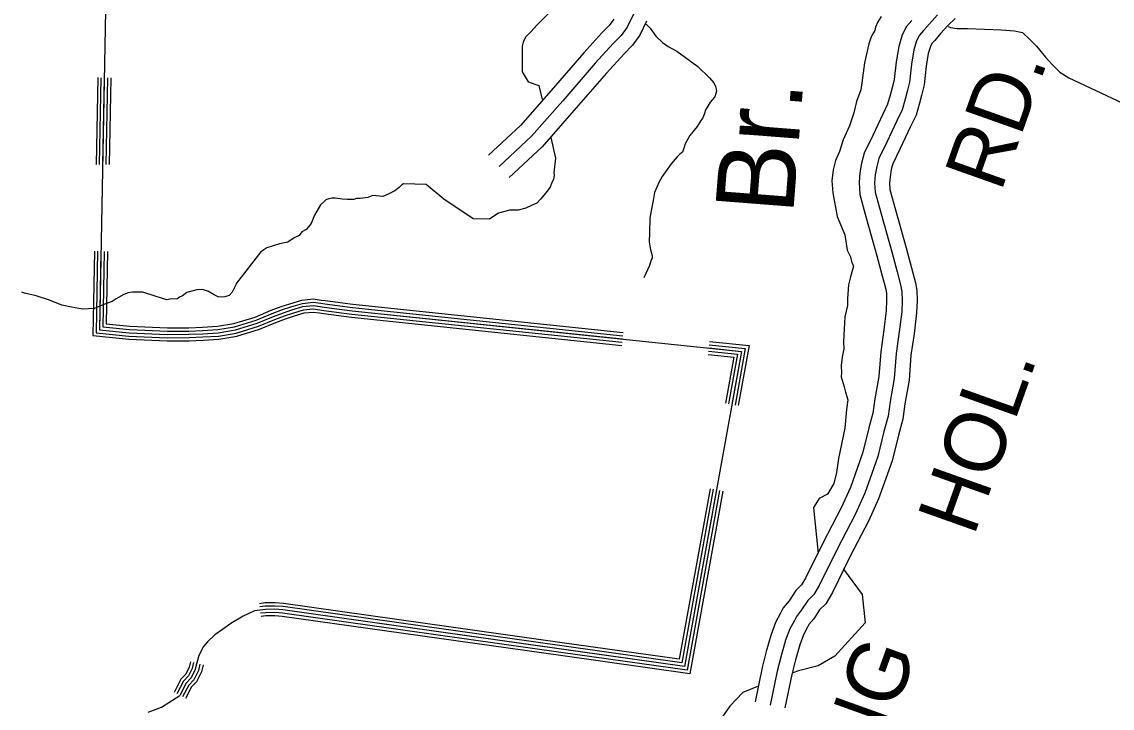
# Model space of a CAD drawing. Extents: x 1551132 to 1791609, y 378168 to 563823.
# Drawn here: x 1586338 to 1592970, y 427112 to 431287 of the extents above; entities that cross this region are included whole.
import ezdxf

# ---------------------------------------------------------------- set-up
doc = ezdxf.new("R2010")
doc.units = 0
for name, color, linetype in [('DESIGN - DRAINAGE - Bridges and Cross Drains Size Text', 7, 'Continuous'), ('DESIGN - ROW - Right-of-Way and Easement Labels', 7, 'Continuous'), ('DESIGN - TRANSPORTATION - Text', 7, 'Continuous'), ('SURVEY - DRAINAGE - Natural Features', 7, 'Continuous'), ('SURVEY - PROPERTY - Owners', 7, 'Continuous')]:
    doc.layers.add(name, color=color, linetype=linetype)

msp = doc.modelspace()

# ---------------------------------------------------------------- linework, layer by layer
at = {"layer": 'DESIGN - TRANSPORTATION - Text'}
for points in [[(1589547.287, 431343.708), (1589472.706, 431268.322), (1589434.39, 431226.638), (1589404.157, 431196.887), (1589396.032, 431180.953), (1589387.891, 431163.011), (1589381.691, 431139.052), (1589382.124, 431136.56), (1589381.658, 430982.631), (1589417.39, 430923.063), (1589482.897, 430899.237), (1589502.163, 430815.36)], [(1591563.948, 431320.075), (1591543.682, 431286.241), (1591529.424, 431254.34), (1591525.258, 431234.364), (1591513.858, 431213.405), (1591502.958, 431196.547), (1591490.6, 431152.62), (1591463.676, 431038.792), (1591446.668, 430916.864), (1591440.301, 430872.888), (1591413.743, 430803.086), (1591399.169, 430733.168), (1591372.536, 430655.357), (1591333.845, 430569.647), (1591311.262, 430497.803), (1591286.829, 430443.985), (1591272.363, 430386.075), (1591263.813, 430320.107), (1591271.188, 430245.997), (1591297.987, 430103.659), (1591343.019, 429991.182), (1591358.236, 429898.987), (1591377.868, 429856.778), (1591383.635, 429828.711), (1591397.385, 429800.568), (1591378.868, 429736.692), (1591366.46, 429686.774), (1591359.777, 429604.78), (1591359.41, 429560.754), (1591342.861, 429492.852), (1591340.244, 429418.833), (1591335.594, 429340.823), (1591337.244, 429298.78), (1591326.819, 429246.837), (1591322.403, 429196.844), (1591324.036, 429152.801), (1591321.819, 429126.801), (1591339.894, 429066.149), (1591346.969, 429034.306), (1591361.11, 428988.322), (1591354.035, 428928.179), (1591343.427, 428814.976), (1591304.536, 428631.013), (1591293.928, 428546.11), (1591276.245, 428478.892), (1591237.921, 428413.082), (1591187.747, 428387.514), (1591177.614, 428371.597), (1591153.323, 428333.788), (1591152.398, 428331.288)], [(1590135.265, 431273.239), (1590159.34, 431248.705), (1590194.914, 431200.363), (1590234.563, 431161.978), (1590268.337, 431137.661), (1590322.061, 431109.16), (1590449.199, 431015.958), (1590520.573, 430947.273), (1590546.305, 430917.022), (1590558.097, 430892.905), (1590561.955, 430876.854), (1590563.855, 430864.829), (1590559.738, 430850.862), (1590553.58, 430830.903), (1590525.339, 430799.136), (1590511.131, 430773.243), (1590494.923, 430747.367), (1590490.773, 430729.4), (1590480.565, 430703.475), (1590468.44, 430687.566), (1590446.141, 430649.748), (1590401.725, 430596.105), (1590373.317, 430544.329), (1590365.101, 430518.386), (1590356.909, 430494.444), (1590340.826, 430482.577), (1590324.702, 430466.71), (1590288.361, 430423.009), (1590253.987, 430375.283), (1590233.754, 430345.448), (1590213.471, 430309.606), (1590203.28, 430285.68), (1590186.988, 430249.804), (1590178.58, 430199.845), (1590166.072, 430137.918), (1590157.689, 430091.958), (1590154.956, 430003.931), (1590154.506, 429949.896), (1590162.089, 429899.795), (1590167.913, 429879.728), (1590171.763, 429861.686), (1590171.663, 429849.677), (1590165.58, 429839.727), (1590155.305, 429805.793), (1590120.698, 429730.057)], [(1591971.697, 431258.499), (1591986.097, 431252.34), (1592026.012, 431245.973), (1592089.978, 431247.398), (1592295.756, 431237.548), (1592375.654, 431232.831), (1592423.536, 431222.398), (1592467.169, 431181.98), (1592508.784, 431139.579), (1592564.191, 431073.036), (1592603.782, 431026.651), (1592651.356, 430980.192), (1592707.03, 430945.674), (1593033.522, 430792.645)], [(1589555.378, 430583.638), (1589584.136, 430458.426), (1589573.694, 430368.299)], [(1589573.694, 430368.299), (1589576.078, 430354.523), (1589571.861, 430328.548), (1589561.72, 430310.622), (1589551.478, 430280.696), (1589525.212, 430246.912), (1589492.921, 430209.178), (1589470.722, 430183.36), (1589442.647, 430171.602), (1589404.523, 430153.935), (1589356.458, 430142.351), (1589304.484, 430140.817), (1589276.443, 430133.067), (1589236.385, 430123.417), (1589184.128, 430087.866), (1589181.895, 430087.108)], [(1589181.895, 430087.108), (1589083.897, 430089.099), (1588905.243, 430208.236), (1588798.046, 430297.588), (1588658.941, 430301.163), (1588650.449, 430295.604), (1588632.325, 430279.762), (1588606.184, 430259.978), (1588566.026, 430238.328), (1588533.935, 430224.603), (1588474.028, 430231.144), (1588441.954, 430219.427), (1588395.922, 430211.835), (1588373.939, 430212.027), (1588357.906, 430206.169), (1588319.932, 430206.51), (1588287.974, 430208.802), (1588244.059, 430215.194), (1588224.076, 430215.377), (1588206.043, 430209.535), (1588188.002, 430203.693), (1588175.91, 430191.793), (1588153.778, 430173.976), (1588119.27, 430110.249), (1588098.87, 430060.398), (1588082.712, 430040.531), (1588068.596, 430024.647), (1588040.48, 430008.888), (1588024.314, 429987.021), (1587994.214, 429973.279), (1587956.032, 429947.603), (1587905.967, 429936.045), (1587827.827, 429912.727), (1587792.886, 429888.193), (1587644.789, 429697.03)], [(1587644.789, 429697.03), (1587642.514, 429691.871), (1587618.123, 429642.062), (1587599.965, 429622.211), (1587573.916, 429614.436), (1587553.916, 429612.611), (1587531.95, 429614.811), (1587508.067, 429627.036), (1587470.285, 429649.387), (1587442.369, 429657.645), (1587428.403, 429659.77), (1587402.386, 429656.004), (1587380.354, 429650.195), (1587342.296, 429640.528), (1587316.155, 429620.753), (1587298.097, 429612.911), (1587280.014, 429601.06), (1587248.04, 429601.352), (1587220.007, 429595.594), (1587156.226, 429616.177), (1587074.511, 429642.928), (1587040.537, 429643.236), (1587010.554, 429643.503), (1586984.53, 429637.736), (1586958.464, 429627.961), (1586912.281, 429602.36), (1586888.165, 429586.568), (1586830.025, 429565.076), (1586779.884, 429543.509), (1586707.903, 429540.15), (1586640.046, 429550.767), (1586582.189, 429563.292), (1586506.499, 429593.993), (1586424.776, 429620.744), (1586354.961, 429637.377), (1586338.17, 429642.944)], [(1591152.398, 428331.288), (1591181.264, 428053.839), (1591181.93, 428053.431)], [(1591332.785, 427960.57), (1591336.11, 427958.528), (1591449.265, 427803.641), (1591467.132, 427630.878), (1591282.511, 427428.339), (1591181.263, 427368.763), (1591062.149, 427338.978), (1591027.2, 427326.395)], [(1590812.83, 427244.551), (1590722.69, 427207.916), (1590645.267, 427124.523), (1590573.802, 427023.245), (1590549.978, 426916.017), (1590544.019, 426844.532)]]:
    msp.add_lwpolyline(points, dxfattribs=at)
at = {"layer": 'SURVEY - DRAINAGE - Natural Features'}
for points in [[(1586906.693, 434488.297), (1586810.117, 429414.288), (1586991.438, 429395.655), (1587222.932, 429385.746), (1587354.796, 429386.388), (1587438.802, 429390.247), (1587532.842, 429395.863), (1587637.164, 429413.214), (1587770.044, 429453.865), (1587868.992, 429495.383), (1587929.491, 429517.859), (1587979.856, 429534.592), (1588048.296, 429554.868), (1588110.386, 429561.293), (1588178.068, 429551.56), (1588347.314, 429529.226), (1590714.417, 429282.696), (1590368.191, 427365.837), (1587925.656, 427710.37), (1587877.791, 427713.586), (1587819.842, 427713.07), (1587753.702, 427704.744), (1587684.962, 427672.468), (1587609.88, 427626.342), (1587559.048, 427591.608), (1587512.274, 427558.765), (1587467.234, 427515.872), (1587442.517, 427486.48), (1587415.193, 427433.129), (1587402.052, 427387.427), (1587393.052, 427347.618), (1587367.777, 427296.217), (1587337.02, 427264.974), (1587298.562, 427190.097)], [(1586906.693, 434488.297), (1586810.117, 429414.288), (1586991.438, 429395.655), (1587222.932, 429385.746), (1587354.796, 429386.388), (1587438.802, 429390.247), (1587532.842, 429395.863), (1587637.164, 429413.214), (1587770.044, 429453.865), (1587868.992, 429495.383), (1587929.491, 429517.859), (1587979.856, 429534.592), (1588048.296, 429554.868), (1588110.386, 429561.293), (1588178.068, 429551.56), (1588347.314, 429529.226), (1590714.417, 429282.696), (1590368.191, 427365.837), (1587925.656, 427710.37), (1587877.791, 427713.586), (1587819.842, 427713.07), (1587753.702, 427704.744), (1587684.962, 427672.468), (1587609.88, 427626.342), (1587559.048, 427591.608), (1587512.274, 427558.765), (1587467.234, 427515.872), (1587442.517, 427486.48), (1587415.193, 427433.129), (1587402.052, 427387.427), (1587393.052, 427347.618), (1587367.777, 427296.217), (1587337.02, 427264.974), (1587298.562, 427190.097)], [(1586800.301, 430947.829), (1586790.251, 430419.915)], [(1586819.293, 430947.47), (1586809.243, 430419.557)], [(1586839.292, 430947.087), (1586829.242, 430419.173)], [(1586859.292, 430946.704), (1586849.242, 430418.79)], [(1586879.283, 430946.329), (1586869.233, 430418.415)], [(1586780.201, 429891.993), (1586770.443, 429379.163), (1586988.604, 429356.737), (1587222.19, 429346.745), (1587355.787, 429347.395), (1587440.86, 429351.296), (1587537.216, 429357.054), (1587646.106, 429375.163), (1587783.327, 429417.139), (1587883.333, 429459.107), (1587942.432, 429481.058), (1587991.548, 429497.383), (1588055.904, 429516.45), (1588109.611, 429522), (1588147.744, 429516.525)], [(1586799.192, 429891.634), (1586789.767, 429396.271), (1586989.988, 429375.696), (1587222.549, 429365.746), (1587355.304, 429366.388), (1587439.86, 429370.271), (1587535.083, 429375.963), (1587641.747, 429393.705), (1587776.853, 429435.031), (1587876.35, 429476.782), (1587936.124, 429498.991), (1587985.848, 429515.509), (1588052.196, 429535.167), (1588109.986, 429541.143), (1588150.452, 429535.326)], [(1586819.192, 429891.251), (1586810.117, 429414.288), (1586991.438, 429395.655), (1587222.932, 429385.746), (1587354.796, 429386.388), (1587438.802, 429390.247), (1587532.842, 429395.863), (1587637.164, 429413.214), (1587770.044, 429453.865), (1587868.992, 429495.383), (1587929.491, 429517.859), (1587979.856, 429534.592), (1588048.296, 429554.868), (1588110.386, 429561.293), (1588153.294, 429555.126)], [(1586839.191, 429890.868), (1586830.466, 429432.306), (1586992.888, 429415.614), (1587223.316, 429405.747), (1587354.287, 429406.389), (1587437.744, 429410.222), (1587530.6, 429415.764), (1587632.581, 429432.723), (1587763.236, 429472.699), (1587861.634, 429513.983), (1587922.858, 429536.726), (1587973.865, 429553.676), (1588044.396, 429574.568), (1588110.786, 429581.444), (1588156.135, 429574.927)], [(1586859.183, 429890.493), (1586850.808, 429450.314), (1586994.338, 429435.564), (1587223.691, 429425.747), (1587353.779, 429426.381), (1587436.694, 429430.189), (1587528.358, 429435.665), (1587627.989, 429452.24), (1587756.42, 429491.524), (1587854.284, 429532.592), (1587916.216, 429555.601), (1587967.865, 429572.76), (1588040.488, 429594.277), (1588111.187, 429601.594), (1588158.985, 429594.719)], [(1588158.994, 429594.719), (1588183.535, 429591.186), (1588352.006, 429568.952), (1589994.784, 429397.857)], [(1588150.444, 429535.326), (1588175.335, 429531.742), (1588344.973, 429509.359), (1589988.567, 429338.18)], [(1588153.294, 429555.126), (1588178.068, 429551.56), (1588347.314, 429529.226), (1589990.642, 429358.072)], [(1588156.144, 429574.927), (1588180.802, 429571.377), (1588349.656, 429549.093), (1589992.717, 429377.965)], [(1588147.736, 429516.525), (1588172.735, 429512.925), (1588342.739, 429490.491), (1589986.601, 429319.28)], [(1590519.93, 429343.164), (1590761.441, 429318.014), (1590695.426, 428952.512)], [(1590511.747, 429264.587), (1590668.568, 429248.262), (1590617.686, 428966.554)], [(1590513.713, 429283.487), (1590690.901, 429265.037), (1590636.377, 428963.179)], [(1590515.788, 429303.38), (1590714.417, 429282.696), (1590656.06, 428959.621)], [(1590517.863, 429323.272), (1590737.933, 429300.355), (1590675.743, 428956.062)], [(1590601.577, 428432.907), (1590400.715, 427320.853), (1589613.575, 427431.88)], [(1590581.895, 428436.457), (1590384.448, 427343.345), (1589616.367, 427451.689)], [(1590562.212, 428440.015), (1590368.191, 427365.837), (1589619.158, 427471.489)], [(1590542.529, 428443.574), (1590351.933, 427388.329), (1589621.95, 427491.29)], [(1590523.838, 428446.949), (1590336.483, 427409.697), (1589624.608, 427510.107)], [(1589624.608, 427510.107), (1587929.69, 427749.187), (1587878.924, 427752.596), (1587817.226, 427752.046), (1587783.46, 427747.795)], [(1589621.95, 427491.29), (1587927.723, 427730.278), (1587878.374, 427733.595), (1587818.5, 427733.062), (1587785.826, 427728.945)], [(1589619.158, 427471.489), (1587925.656, 427710.37), (1587877.791, 427713.586), (1587819.842, 427713.07), (1587788.326, 427709.103)], [(1589616.367, 427451.689), (1587923.59, 427690.461), (1587877.207, 427693.577), (1587821.184, 427693.077), (1587790.826, 427689.261)], [(1589613.575, 427431.88), (1587921.515, 427670.56), (1587876.624, 427673.577), (1587822.525, 427673.093), (1587793.318, 427669.418)], [(1587363.519, 427393.853), (1587356.028, 427360.702), (1587335.562, 427319.084), (1587305.054, 427288.091), (1587263.871, 427207.914)], [(1587382.052, 427389.661), (1587374.061, 427354.326), (1587351.261, 427307.942), (1587320.629, 427276.833), (1587280.771, 427199.239)], [(1587401.56, 427385.252), (1587393.052, 427347.618), (1587367.777, 427296.217), (1587337.02, 427264.974), (1587298.562, 427190.097)], [(1587421.068, 427380.844), (1587412.043, 427340.909), (1587384.294, 427284.491), (1587353.411, 427253.115), (1587316.354, 427180.955)], [(1587440.576, 427376.435), (1587431.026, 427334.201), (1587400.818, 427272.758), (1587369.811, 427241.265), (1587334.145, 427171.822)], [(1587107.267, 427088.653), (1587188.182, 427117.862), (1587298.562, 427190.097)], [(1587107.267, 427088.653), (1587188.182, 427117.862), (1587298.562, 427190.097)]]:
    msp.add_lwpolyline(points, dxfattribs=at)
at = {"layer": 'SURVEY - PROPERTY - Owners'}
for points in [[(1590058.125, 431333.674), (1590019.485, 431253.964), (1589983.094, 431204.262), (1589934.711, 431154.661), (1589825.797, 431035.558), (1589628.027, 430807.185), (1589438.356, 430590.738), (1589240.961, 430406.391)], [(1591906.79, 431329.1), (1591858.375, 431275.499), (1591822.051, 431233.798), (1591797.843, 431205.997), (1591780.102, 431171.771), (1591763.11, 431116.245), (1591748.411, 431030.317), (1591737.494, 430920.348), (1591723.028, 430862.438), (1591710.653, 430816.52), (1591692.128, 430752.643), (1591659.587, 430684.892), (1591598.547, 430555.355), (1591549.756, 430455.727), (1591537.365, 430407.801), (1591528.932, 430355.841), (1591524.54, 430307.848), (1591528.065, 430251.78), (1591564.939, 430119.368), (1591628.963, 429888.637), (1591661.92, 429766.268), (1591685.186, 429679.999), (1591690.878, 429643.923), (1591692.444, 429591.871), (1591689.878, 429523.853), (1591674.87, 429401.908), (1591655.787, 429269.988), (1591644.528, 429117.992), (1591619.379, 428978.122), (1591606.637, 428888.178), (1591581.871, 428794.342), (1591544.63, 428642.571), (1591507.79, 428538.835), (1591464.815, 428419.14), (1591405.783, 428289.587), (1591296.094, 428078.431), (1591188.338, 427859.251), (1591155.897, 427803.507), (1591119.623, 427767.806), (1591081.174, 427710.113), (1591048.866, 427670.379), (1591036.675, 427646.47), (1591008.259, 427594.693), (1590983.693, 427524.867), (1590956.927, 427431.047), (1590932.169, 427337.203), (1590890.478, 427131.44)], [(1589938.361, 431302.782), (1589910.954, 431265.339), (1589866.155, 431219.413), (1589755.357, 431098.251), (1589556.928, 430869.128), (1589370.549, 430656.431), (1589176.604, 430475.31)], [(1590138.032, 431290.565), (1590097.524, 431207.004), (1590052.492, 431145.503), (1590000.66, 431092.368), (1589893.562, 430975.248), (1589696.417, 430747.6), (1589503.579, 430527.536), (1589302.867, 430340.098)], [(1591750.952, 431295.724), (1591719.328, 431259.415), (1591692.445, 431207.555), (1591671.187, 431138.078), (1591654.913, 431042.943), (1591644.346, 430936.515), (1591631.763, 430886.139), (1591619.847, 430841.921), (1591603.747, 430786.419), (1591574.439, 430725.401), (1591513.557, 430596.189), (1591460.867, 430488.603), (1591444.992, 430427.201), (1591435.334, 430367.708), (1591429.984, 430309.198), (1591434.584, 430236.005), (1591474.091, 430094.109), (1591538.015, 429863.77), (1591570.881, 429741.725), (1591592.838, 429660.315), (1591596.813, 429635.122), (1591598.105, 429592.23), (1591595.805, 429531.403), (1591581.405, 429414.417), (1591561.997, 429280.23), (1591550.856, 429129.851), (1591526.264, 428993.08), (1591514.056, 428906.887), (1591490.498, 428817.609), (1591454.191, 428669.655), (1591418.992, 428570.544), (1591377.393, 428454.683), (1591320.994, 428330.896), (1591211.938, 428120.974), (1591105.182, 427903.827), (1591080.757, 427861.851), (1591046.558, 427828.191), (1591005.193, 427766.131), (1590969.41, 427722.113), (1590953.327, 427690.579), (1590921.878, 427633.286), (1590893.803, 427553.476), (1590865.996, 427456.015), (1590840.304, 427358.612), (1590798.064, 427150.165)], [(1592015.046, 431308.375), (1591972.314, 431266.315), (1591926.231, 431215.297), (1591890.449, 431174.221), (1591873.374, 431154.612), (1591864.425, 431137.345), (1591851.541, 431095.236), (1591838.358, 431018.175), (1591827.1, 430904.789), (1591810.826, 430839.637), (1591798.009, 430792.078), (1591777.151, 430720.151), (1591741.494, 430645.916), (1591680.312, 430516.071), (1591635.271, 430424.101), (1591626.23, 430389.142), (1591618.971, 430344.424), (1591615.505, 430306.557), (1591617.996, 430266.956), (1591652.329, 430143.661), (1591716.461, 429912.563), (1591749.501, 429789.877), (1591774.026, 429698.932), (1591781.367, 429652.39), (1591783.2, 429591.521), (1591780.375, 429516.586), (1591764.776, 429389.874), (1591746.009, 429260.129), (1591734.635, 429106.584), (1591708.952, 428963.73), (1591695.702, 428870.177), (1591669.778, 428771.958), (1591631.637, 428616.521), (1591593.213, 428508.326), (1591548.914, 428384.948), (1591487.357, 428249.844), (1591377.051, 428037.505), (1591268.336, 427816.374), (1591228.179, 427747.381), (1591189.913, 427709.713), (1591154.264, 427656.229), (1591125.306, 427620.611), (1591116.856, 427604.035), (1591091.357, 427557.568), (1591070.166, 427497.341), (1591044.4, 427407.03), (1591020.542, 427316.611), (1590979.376, 427113.423)]]:
    msp.add_lwpolyline(points, dxfattribs=at)

# ---------------------------------------------------------------- texts
at = {"layer": 'DESIGN - DRAINAGE - Bridges and Cross Drains Size Text'}
msp.add_text('Br.', height=475.0124, rotation=85.5491667, dxfattribs=at).set_placement((1591028.809, 430110.177))
at = {"layer": 'DESIGN - ROW - Right-of-Way and Easement Labels'}
for s, rotation, p in [('RD.', 70.4480306, (1592292.623, 430245.361)), ('HOL.', 70.4480306, (1592128.134, 428151.731)), ('KING', 70.2492944, (1591375.184, 426314.199))]:
    msp.add_text(s, height=370.0078, rotation=rotation, dxfattribs=at).set_placement(p)

doc.saveas('drawing.dxf')
